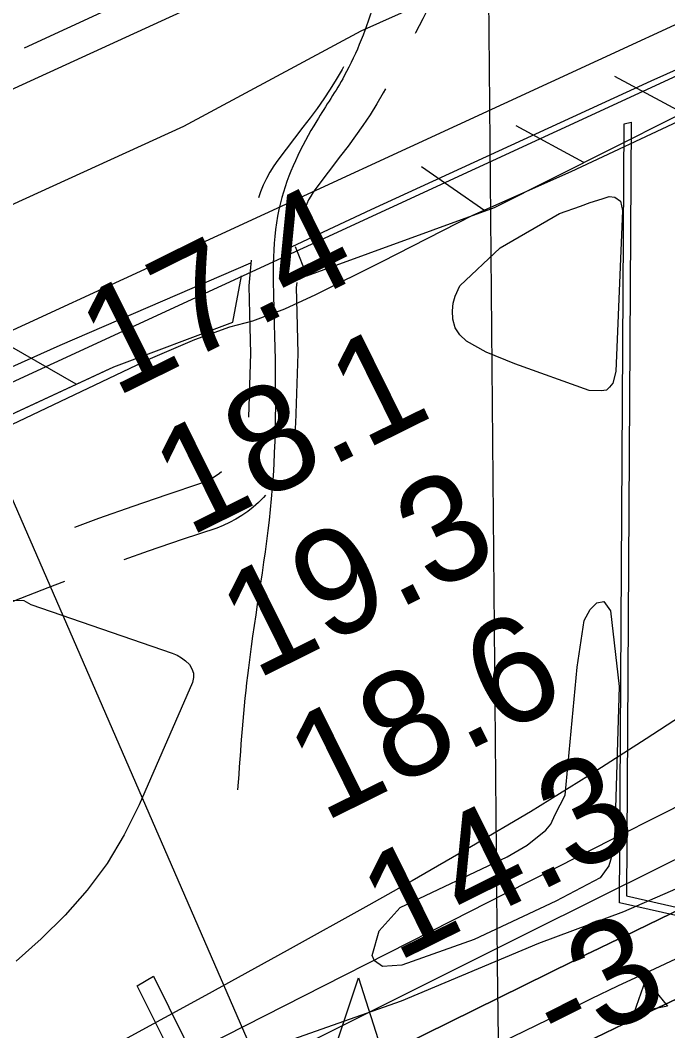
# Model space of a CAD drawing. Extents: x 3598634 to 3636690, y 517270 to 542944.
# Drawn here: x 3612981 to 3613391, y 536461 to 537102 of the extents above; entities that cross this region are included whole.
import ezdxf

# ---------------------------------------------------------------- set-up
doc = ezdxf.new("R2010")
doc.units = 0
for name, color, linetype in [('V-CHAN-DOCK', 7, 'Continuous'), ('V-CHAN-NAID', 7, 'Continuous'), ('V-FLOD-BASE', 7, 'Continuous'), ('V-GRID-MAJR', 7, 'Continuous'), ('V-LEVE-TOET', 7, 'Continuous'), ('V-RIVR-EDGE', 7, 'Continuous'), ('V-RIVR-RANG', 7, 'Continuous'), ('V-ROAD-CNTR', 7, 'Continuous'), ('V-RRAP-FSHR', 7, 'Continuous'), ('V-SITE-VEGE', 7, 'Continuous'), ('V-SURV-LINE', 7, 'Continuous'), ('V-TOPO-DPTH', 7, 'Continuous'), ('V-TOPO-MINR', 7, 'Continuous'), ('V-TOPO-SHOR', 7, 'Continuous'), ('V-TOPO-WATR', 7, 'Continuous')]:
    doc.layers.add(name, color=color, linetype=linetype)

msp = doc.modelspace()

# ---------------------------------------------------------------- linework, layer by layer
at = {"layer": 'V-CHAN-DOCK'}
for points in [[(3613368.063, 537037.36), (3613365.096, 536546.932), (3613458.779, 536525.551), (3613461.169, 536519.824), (3613360.65, 536542.537), (3613363.599, 537036.381), (3613368.063, 537037.36)], [(3613065.289, 536496.059), (3613113.597, 536398.632), (3613103.382, 536393.117), (3613055.076, 536489.86), (3613065.289, 536496.059)], [(3613370.04, 536472.7490000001), (3613377.4450000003, 536493.96), (3613391.193, 536476.956), (3613370.04, 536472.7490000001)]]:
    msp.add_lwpolyline(points, dxfattribs=at)
at = {"layer": 'V-CHAN-NAID'}
msp.add_lwpolyline([(3613183.824, 536431.465), (3613174.237, 536431.533), (3613195.363, 536495.017), (3613215.5870000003, 536431.24), (3613206, 536431.308), (3613204.423, 536431.886), (3613202.328, 536432.506), (3613200.288, 536432.957), (3613198.252, 536433.265), (3613197.085, 536433.379), (3613195.551, 536433.46), (3613193.829, 536433.458), (3613192.4590000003, 536433.388), (3613190.5530000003, 536433.187), (3613189.187, 536432.968), (3613187.403, 536432.584), (3613185.873, 536432.164), (3613184.841, 536431.833)], close=True, dxfattribs=at)
at = {"layer": 'V-FLOD-BASE'}
for points in [[(3613775.576, 537244.255), (3613573.5100000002, 537149.902), (3613380.634, 537063.286), (3613203.113, 536981.876), (3613149.4, 536956.732)], [(3613126.883, 536947.899), (3613005.877, 536895.7490000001), (3612842.671, 536822.617), (3612628.594, 536720.7660000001), (3612427.8370000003, 536620.778), (3612265.193, 536538.4180000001), (3612118.66, 536463.832), (3611925.339, 536363.881), (3611722.555, 536259.524), (3611477.808, 536138.032), (3611254.556, 536025.109), (3611111.094, 535951.822), (3610925.9420000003, 535858.578), (3610829.096, 535812.181)]]:
    msp.add_lwpolyline(points, dxfattribs=at)
at = {"layer": 'V-GRID-MAJR'}
msp.add_spline([(3613409.2970000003, 522775.228), (3613353.788, 528832.875), (3613298.25, 534893.607), (3613242.713, 540954.353), (3613242.685, 540957.422)], degree=3, dxfattribs=at)
at = {"layer": 'V-LEVE-TOET'}
for points in [[(3613678.7490000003, 537323.701), (3613393.9250000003, 537188.738), (3613238.46, 537113.488), (3613220.45, 537105.536), (3613196.701, 537095.046), (3613084.294, 537034.651), (3612874.4990000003, 536938.839), (3612572.469, 536804.818), (3612341.688, 536695.807), (3612081.231, 536565.589), (3611875.041, 536468.258), (3611591.079, 536315.069), (3611373.657, 536204.328), (3611078.1720000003, 536045.6900000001), (3610830.761, 535920.176)], [(3612521.8710000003, 536632.794), (3612612.671, 536675.56), (3612723.416, 536728.684), (3612842.364, 536782.618), (3612940.324, 536829.011), (3613063.35, 536887.582), (3613091.491, 536899.517), (3613113.757, 536907.58), (3613128.3510000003, 536911.5), (3613141.157, 536916.274), (3613148.5670000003, 536919.039), (3613168.262, 536928.112), (3613210.203, 536949.093), (3613267.742, 536978.357), (3613330.161, 537006.11), (3613401.265, 537039.545), (3613480.578, 537072.768), (3613589.022, 537124.5970000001)]]:
    msp.add_lwpolyline(points, dxfattribs=at)
at = {"layer": 'V-RIVR-EDGE'}
msp.add_lwpolyline([(3613729.0108897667, 536749.794907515), (3613684.226029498, 536727.2347463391), (3613685.398448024, 536705.7864001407), (3613679.222732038, 536686.1944049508), (3613649.762014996, 536666.0472598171), (3613625.84913974, 536659.3663918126), (3613620.947353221, 536659.3785125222), (3613611.1665065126, 536668.5936036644), (3613608.1074352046, 536670.4393490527), (3613598.919615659, 536671.6875220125), (3613543.6533102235, 536622.8060148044), (3613522.779810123, 536606.3139983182), (3613363.299028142, 536536.857463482), (3613309.3293785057, 536516.7709218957), (3613222.2317624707, 536480.222665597), (3613153.546147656, 536455.8834229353)], dxfattribs=at)
at = {"layer": 'V-RIVR-RANG'}
msp.add_line((3612941.8882, 536876.2374000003), (3613372.6875, 535885.8779000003), dxfattribs=at)
at = {"layer": 'V-ROAD-CNTR'}
for points in [[(3613504.366, 537298.185), (3613263.069, 537189.7170000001), (3613226.18, 537173.134), (3612903.9930000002, 537025.285), (3612651.667, 536909.6), (3612381.208, 536778.1730000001), (3612102.85, 536636.704), (3612024.444, 536597.319), (3611881.0270000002, 536525.276), (3611648.7120000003, 536408.9230000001), (3611528.468, 536348.317), (3611374.696, 536270.81), (3611116.81, 536138.935), (3611045.586, 536103.071), (3610844.507, 536001.963)], [(3613276.365852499, 537182.7748307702), (3613257.884724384, 537147.3765530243), (3613253.8216827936, 537138.674904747), (3613249.492999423, 537129.6409100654), (3613245.0777693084, 537120.6571855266), (3613240.5769880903, 537111.7205870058), (3613235.9929102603, 537102.8417276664), (3613233.7096989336, 537098.5231268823), (3613231.3271144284, 537094.0198695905), (3613231.143211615, 537093.6804051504)], [(3613185.860116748, 537072.4686837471), (3613184.9345500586, 537070.7999487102), (3613181.2103702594, 537064.4761565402), (3613177.3259335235, 537058.2544095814), (3613173.281575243, 537052.1346819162), (3613169.083270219, 537046.1250267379), (3613164.7344462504, 537040.2300386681), (3613160.0591381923, 537034.2242861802), (3613144.1402711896, 537013.2397277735), (3613141.583091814, 537009.6846247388), (3613139.1078644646, 537005.747786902), (3613136.883805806, 537001.6674273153), (3613134.9169100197, 536997.4572950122), (3613133.2117553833, 536993.1254499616), (3613131.9954463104, 536989.3471963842)], [(3613212.458739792, 537058.573506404), (3613210.9814499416, 537055.9100512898), (3613206.8636297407, 537048.9178434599), (3613202.568066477, 537042.0375904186), (3613198.096424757, 537035.2713180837), (3613193.454729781, 537028.626973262), (3613188.6455537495, 537022.1079613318), (3613183.846861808, 537015.9437138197), (3613168.2717288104, 536995.4122722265), (3613166.482908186, 536992.9253752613), (3613165.0021355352, 536990.5702130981), (3613163.670194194, 536988.1265726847), (3613162.4910899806, 536985.6027049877), (3613161.4762446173, 536983.0245500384), (3613160.6257597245, 536980.3826659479), (3613159.9386319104, 536977.6910410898), (3613159.482171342, 536975.279076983)], [(3613127.300008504, 536949.9887071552), (3613125.7516095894, 536933.6703194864), (3613126.1609873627, 536915.9281604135), (3613126.741824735, 536890.7296631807), (3613125.5327636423, 536850.3486942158)], [(3613156.089528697, 536935.8114957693), (3613155.7843904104, 536932.5956805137), (3613156.153012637, 536916.6198395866), (3613156.7521752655, 536890.6263368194), (3613155.4241266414, 536846.2713487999), (3613154.9668204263, 536841.3667088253), (3613154.2134238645, 536836.5083456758), (3613154.123153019, 536836.0951504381)], [(3613108.5390855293, 536815.6834558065), (3613107.235253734, 536814.6600327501), (3613104.9848758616, 536813.0942554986), (3613102.651072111, 536811.6651795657), (3613100.2375575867, 536810.3739303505), (3613097.7502910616, 536809.2247358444), (3613095.1727253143, 536808.2101213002), (3613073.8787095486, 536801.139704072), (3613052.194519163, 536793.7039742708), (3613030.584517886, 536786.0547725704), (3613015.2506936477, 536780.457403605)], [(3613136.4061740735, 536800.8284763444), (3613135.1445795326, 536799.4225800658), (3613131.9644625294, 536796.2623232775), (3613128.6007147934, 536793.2924832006), (3613125.0787462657, 536790.5279672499), (3613121.3991241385, 536787.9677445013), (3613117.572927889, 536785.6248204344), (3613113.6164424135, 536783.5080696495), (3613109.5457089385, 536781.6272641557), (3613105.4012746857, 536779.9958786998), (3613083.4712904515, 536772.714295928), (3613062.065480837, 536765.3740257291), (3613046.4891127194, 536759.8605239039)], [(3613008.9332207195, 536746.0962741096), (3612998.2949484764, 536742.0930740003), (3612977.19495934, 536733.9151764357), (3612956.5977727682, 536725.7002542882), (3612934.4700806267, 536715.0208473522), (3612917.229804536, 536706.4588191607)]]:
    msp.add_lwpolyline(points, dxfattribs=at)
msp.add_spline([(3613203.538554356, 537173.8906259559), (3613210.8435397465, 537153.2996671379), (3613205.49155045, 537113.790746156), (3613186.270588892, 537066.75384023), (3613168.784623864, 537038.1888973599), (3613145.7846698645, 536986.2730011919), (3613141.6556781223, 536916.72414029), (3613140.0056814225, 536798.5363766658), (3613125.467710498, 536691.510590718), (3613118.673724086, 536614.14474545)], degree=3, dxfattribs=at)
at = {"layer": 'V-RRAP-FSHR'}
for p, q in [((3613400.6801600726, 537043.24888724), (3613357.697246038, 537066.4198408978)), ((3613338.128285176, 537011.826950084), (3613295.1453711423, 537034.9979037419)), ((3613275.2774108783, 536981.09901154), (3613235.2504909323, 537009.067955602)), ((3613016.3439287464, 536871.20923132), (3612974.0910132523, 536895.6881823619))]:
    msp.add_line(p, q, dxfattribs=at)
for points in [[(3613155.120651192, 536958.5530566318), (3613162.5916362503, 536939.9590938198), (3613281.43139857, 536983.3460070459), (3613470.532020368, 537078.3378170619), (3613681.779597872, 537172.9876277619), (3613765.913429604, 537213.7175463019), (3613771.6304181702, 537244.2884851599)], [(3613256.0004494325, 536974.0610256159), (3613281.43139857, 536983.3460070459), (3613470.532020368, 537078.3378170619), (3613681.779597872, 537172.9876277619), (3613765.913429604, 537213.7175463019), (3613771.6304181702, 537244.2884851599)], [(3610283.6933940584, 535468.848036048), (3610304.8163518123, 535469.2120353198), (3610403.336154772, 535553.5488666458), (3610452.0840572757, 535596.0697816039), (3610565.017831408, 535662.3436490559), (3611212.7755358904, 535980.6860123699), (3611755.636450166, 536243.0294876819), (3612146.755667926, 536451.6920703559), (3612655.720649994, 536703.7005663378), (3613040.107881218, 536882.2482092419), (3613115.54173035, 536910.6871523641), (3613121.06171931, 536940.0060937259)], [(3612215.0685313, 536485.516002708), (3612655.720649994, 536703.7005663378), (3613037.7818858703, 536881.1682114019)]]:
    msp.add_lwpolyline(points, dxfattribs=at)
at = {"layer": 'V-SITE-VEGE'}
for points in [[(3613276.288, 536891.5160000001), (3613263.793, 536898.571), (3613259.452, 536902.616), (3613256.634, 536906.925), (3613255.077, 536912.512), (3613254.7970000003, 536917.849), (3613255.282, 536922.682), (3613256.529, 536927.012), (3613259.548, 536933.637), (3613285.105, 536957.6680000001), (3613322.6240000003, 536979.471), (3613336.078, 536984.116), (3613342.168, 536986.437), (3613349.785, 536988.763), (3613354.098, 536990.309), (3613357.659, 536989.8200000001), (3613361.233, 536987.297), (3613362.534, 536981.454), (3613358.4790000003, 536879.2220000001), (3613356.482, 536871.837), (3613354.461, 536869.285), (3613352.435, 536867.495), (3613349.132, 536866.969), (3613341.503, 536867.184), (3613294.378, 536884.233)], [(3613326.352, 536610.6240000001), (3613333.864, 536691.977), (3613338.316, 536721.407), (3613342.115, 536728.329), (3613346.441, 536732.7), (3613350.784, 536733.488), (3613354.9050000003, 536727.629), (3613360.521, 536679.585), (3613357.659, 536588.283), (3613356.703, 536575.237), (3613353.938, 536566.017), (3613348.3510000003, 536558.319), (3613320.3000000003, 536543.6), (3613268.514, 536519.302), (3613222.827, 536502.957), (3613210.558, 536502.128), (3613205.4250000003, 536505.683), (3613203.873, 536508.9990000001), (3613208.397, 536524.6190000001), (3613221.617, 536539.518), (3613289.471, 536571.569), (3613302.218, 536579.05), (3613313.933, 536588.572), (3613317.238, 536592.424), (3613320.019, 536598.574)]]:
    msp.add_lwpolyline(points, close=True, dxfattribs=at)
at = {"layer": 'V-SURV-LINE'}
for points in [[(3612561.4942839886, 536714.564549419), (3613469.1573419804, 537133.1284776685)], [(3613481.71787564, 537105.8845241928), (3612574.0544205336, 536687.320412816)]]:
    msp.add_lwpolyline(points, dxfattribs=at)
at = {"layer": 'V-TOPO-DPTH'}
for points in [[(3614421.751304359, 537101.1651637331), (3614400.572095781, 537092.5947192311), (3614379.6896864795, 537083.2275725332), (3613781.915473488, 536794.760598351), (3613704.837772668, 536757.2863418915), (3613627.9086109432, 536719.5118086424), (3613551.2022578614, 536681.286860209), (3613474.6444438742, 536642.7616349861), (3613389.0330178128, 536599.3654604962), (3613355.393928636, 536582.3099457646), (3613321.7569709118, 536565.2502293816), (3613288.1232103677, 536548.184210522), (3613254.491581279, 536531.1139900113), (3613172.888846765, 536489.6857248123), (3613098.5352618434, 536451.7474880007), (3613024.285423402, 536413.6082822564), (3612950.1912046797, 536375.1676231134), (3612876.200732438, 536336.5259950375), (3612348.28109577, 536059.4523645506)], [(3614409.371169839, 536993.0576421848), (3614193.8134606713, 536904.8828262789), (3614064.2444123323, 536850.4188979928), (3613935.412036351, 536794.3071216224), (3613807.6846689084, 536735.7235731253), (3613680.6939738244, 536675.4921765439), (3613363.3746811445, 536521.2257722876), (3613355.451484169, 536517.3653060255), (3613347.532803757, 536513.4956177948), (3613339.620898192, 536509.6120966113), (3613331.713509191, 536505.7193534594), (3612558.528346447, 536124.246882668), (3612518.621488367, 536104.4307412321)], [(3612518.621488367, 536104.4307412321), (3612558.528346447, 536124.246882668), (3613331.713509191, 536505.7193534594), (3613339.620898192, 536509.6120966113), (3613347.532803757, 536513.4956177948), (3613355.451484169, 536517.3653060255), (3613363.3746811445, 536521.2257722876), (3613680.6939738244, 536675.4921765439), (3613807.6846689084, 536735.7235731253), (3613935.412036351, 536794.3071216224), (3614064.2444123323, 536850.4188979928), (3614193.8134606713, 536904.8828262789), (3614409.371169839, 536993.0576421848)], [(3614435.5183433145, 536902.1257238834), (3613737.721486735, 536630.2096181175), (3613675.5428539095, 536605.3147953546), (3613613.687762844, 536579.6598517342), (3613552.3179844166, 536552.8647268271), (3613491.2717477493, 536525.3094810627), (3613431.3407393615, 536497.5872287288), (3613400.5579725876, 536483.2072305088), (3613369.848685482, 536468.6734711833), (3613339.249617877, 536453.9090701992), (3613308.7240299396, 536438.9909081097), (3613200.964397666, 536385.8245418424), (3613116.804635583, 536343.8356967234), (3613032.8988603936, 536301.350723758), (3612949.374065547, 536258.1215590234), (3612866.103257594, 536214.3962664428), (3612390.3860399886, 535961.8944864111)], [(3612390.3860399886, 535961.8944864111), (3612866.103257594, 536214.3962664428), (3612949.374065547, 536258.1215590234), (3613032.8988603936, 536301.350723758), (3613116.804635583, 536343.8356967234), (3613200.964397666, 536385.8245418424), (3613308.7240299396, 536438.9909081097), (3613339.249617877, 536453.9090701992), (3613369.848685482, 536468.6734711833), (3613400.5579725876, 536483.2072305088), (3613431.3407393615, 536497.5872287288), (3613491.2717477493, 536525.3094810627), (3613552.3179844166, 536552.8647268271), (3613613.687762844, 536579.6598517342), (3613675.5428539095, 536605.3147953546), (3613737.721486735, 536630.2096181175), (3614435.5183433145, 536902.1257238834)]]:
    msp.add_lwpolyline(points, dxfattribs=at)
at = {"layer": 'V-TOPO-MINR'}
for points in [[(3614421.751304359, 537101.1651637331), (3614400.572095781, 537092.5947192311), (3614379.6896864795, 537083.2275725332), (3613781.915473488, 536794.760598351), (3613704.837772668, 536757.2863418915), (3613627.9086109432, 536719.5118086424), (3613551.2022578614, 536681.286860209), (3613474.6444438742, 536642.7616349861), (3613389.0330178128, 536599.3654604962), (3613355.393928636, 536582.3099457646), (3613321.7569709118, 536565.2502293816), (3613288.1232103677, 536548.184210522), (3613254.491581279, 536531.1139900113), (3613172.888846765, 536489.6857248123), (3613098.5352618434, 536451.7474880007), (3613024.285423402, 536413.6082822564), (3612950.1912046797, 536375.1676231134), (3612876.200732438, 536336.5259950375), (3612348.28109577, 536059.4523645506)], [(3614415.613125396, 537068.6475226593), (3614258.262157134, 536994.2530616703), (3614172.0968182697, 536953.2043009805), (3614086.094694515, 536911.8189028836), (3614000.337393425, 536869.9285486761), (3613914.7433074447, 536827.7015570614), (3613376.302948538, 536560.0962423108), (3613355.4739517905, 536549.7345698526), (3613334.6500923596, 536539.3625927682), (3613313.8339389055, 536528.9751587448), (3613293.0229227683, 536518.5774200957), (3612947.0227840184, 536345.5459959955), (3612840.669803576, 536292.0567319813), (3612734.480959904, 536238.2453892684), (3612628.538321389, 536183.9509285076), (3612522.7598196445, 536129.3343890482)], [(3613854.4007127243, 536989.5735113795), (3613849.663028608, 536982.9179899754), (3613837.591430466, 536969.6739965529), (3613824.40021045, 536957.3333166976), (3613781.9153559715, 536922.1592966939), (3613746.147362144, 536893.5654491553), (3613709.7596506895, 536865.8137112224), (3613672.442362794, 536839.3251376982), (3613634.505357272, 536813.6786737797), (3613377.7101099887, 536646.419567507), (3613341.1027495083, 536623.0852530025), (3613304.200754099, 536600.2374280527), (3613266.856806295, 536578.1193374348), (3613229.218223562, 536556.4877363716), (3613201.786898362, 536541.0791392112), (3613150.130005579, 536512.2567727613), (3613098.3644896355, 536483.6321774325), (3613046.4360389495, 536455.3042387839), (3612994.398965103, 536427.1740712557), (3612323.926611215, 536067.2054422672)], [(3614448.875957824, 536975.1090250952), (3613824.300108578, 536697.8198036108), (3613758.031249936, 536668.3855361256), (3613691.7689647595, 536638.9364845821), (3613625.5165397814, 536609.4652569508), (3613559.2706882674, 536579.9792452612), (3613460.7310958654, 536536.0995388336), (3613443.778101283, 536528.5024228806), (3613426.84927963, 536520.8521504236), (3613409.956717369, 536513.1221432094), (3613393.0883280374, 536505.3389794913), (3613376.2587341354, 536497.472424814), (3613359.4566915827, 536489.5478450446), (3613342.6959760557, 536481.5362276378), (3613325.9628118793, 536473.4665851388), (3613315.221983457, 536468.2523977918), (3613293.186614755, 536457.4376782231), (3613271.2146283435, 536446.497031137), (3613249.3377153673, 536435.367492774), (3613227.5241846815, 536424.1120268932), (3612400.1731660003, 535992.687768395)], [(3614435.5183433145, 536902.1257238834), (3613737.721486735, 536630.2096181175), (3613675.5428539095, 536605.3147953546), (3613613.687762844, 536579.6598517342), (3613552.3179844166, 536552.8647268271), (3613491.2717477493, 536525.3094810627), (3613431.3407393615, 536497.5872287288), (3613400.5579725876, 536483.2072305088), (3613369.848685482, 536468.6734711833), (3613339.249617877, 536453.9090701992), (3613308.7240299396, 536438.9909081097), (3613200.964397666, 536385.8245418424), (3613116.804635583, 536343.8356967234), (3613032.8988603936, 536301.350723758), (3612949.374065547, 536258.1215590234), (3612866.103257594, 536214.3962664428), (3612390.3860399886, 535961.8944864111)], [(3612862.085982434, 536735.3498945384), (3612983.240249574, 536734.1297509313), (3612987.5220599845, 536731.6741757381), (3613077.205587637, 536700.7396967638), (3613080.2595429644, 536699.4161888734), (3613083.1293636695, 536697.8147585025), (3613085.7229824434, 536695.7964444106), (3613088.1324665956, 536693.5002078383), (3613089.745242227, 536690.8781602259), (3613090.6977461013, 536688.1486630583), (3613090.6598423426, 536685.2579915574), (3613089.961666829, 536682.2598705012), (3613056.1748876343, 536604.5284304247), (3613046.683165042, 536585.5674197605), (3613035.9340270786, 536567.4470022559), (3613023.2987660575, 536550.5874744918), (3613009.4060896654, 536534.5685398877), (3612994.1259001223, 536519.6929242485), (3612978.2919387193, 536505.4727588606)]]:
    msp.add_lwpolyline(points, dxfattribs=at)
at = {"layer": 'V-TOPO-SHOR'}
msp.add_lwpolyline([(3613338.933, 537249.531), (3613115.858, 537145.589), (3612983.293, 537084.257)], dxfattribs=at)
at = {"layer": 'V-TOPO-WATR'}
msp.add_lwpolyline([(3614409.371169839, 536993.0576421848), (3614193.8134606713, 536904.8828262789), (3614064.2444123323, 536850.4188979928), (3613935.412036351, 536794.3071216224), (3613807.6846689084, 536735.7235731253), (3613680.6939738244, 536675.4921765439), (3613363.3746811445, 536521.2257722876), (3613355.451484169, 536517.3653060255), (3613347.532803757, 536513.4956177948), (3613339.620898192, 536509.6120966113), (3613331.713509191, 536505.7193534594), (3612558.528346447, 536124.246882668), (3612518.621488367, 536104.4307412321)], dxfattribs=at)

# ---------------------------------------------------------------- texts
at = {"layer": 'V-RIVR-RANG'}
for s, height, rotation, p in [('17.4', 67.00000000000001, 26.338325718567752, (3613040.9545290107, 536862.6135712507)), ('18.1', 67.00000000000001, 26.338325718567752, (3613087.6640978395, 536774.1548526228)), ('19.3', 67.00000000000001, 26.338325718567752, (3613130.117529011, 536683.5885712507)), ('18.6', 67.00000000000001, 26.338325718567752, (3613173.0447532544, 536593.2573524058)), ('14.3', 67.00000000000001, 26.338325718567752, (3613219.280529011, 536504.5635712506)), ('-3', 67.00000000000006, 26.617222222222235, (3613323.4579426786, 536444.2704095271))]:
    msp.add_text(s, height=height, rotation=rotation, dxfattribs=at).set_placement(p)

doc.saveas('drawing.dxf')
